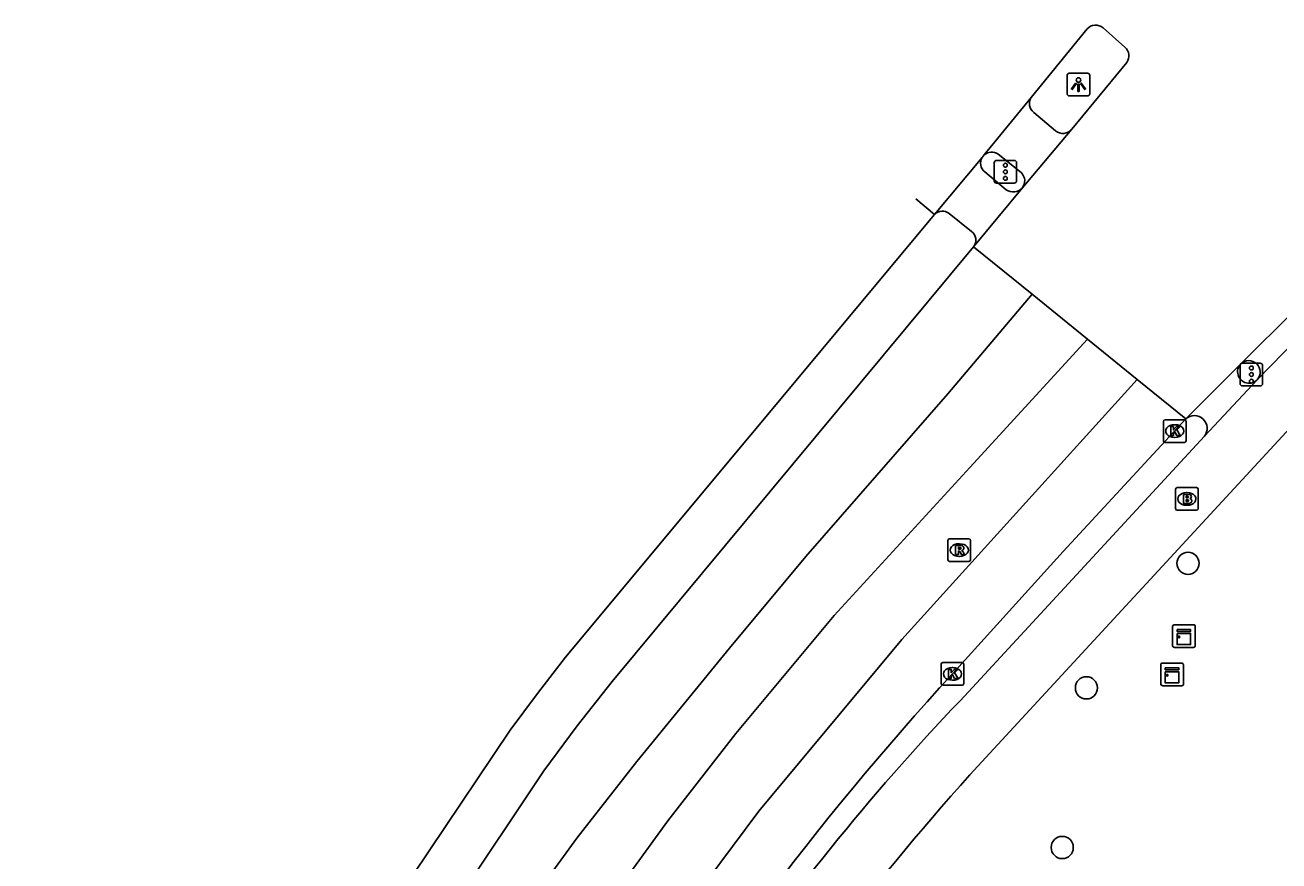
# Model space of a CAD drawing. Extents: x 160676 to 161153, y 383244 to 383713.
# Drawn here: x 160678.6 to 160733.9, y 383575.8 to 383612.7 of the extents above; entities that cross this region are included whole.
import ezdxf

# ---------------------------------------------------------------- set-up
doc = ezdxf.new("R2010")
doc.units = 0
for name, color, linetype in [('IMGEO_Boom', 7, 'Continuous'), ('IMGEO_Brandkraan', 7, 'Continuous'), ('IMGEO_Fietspad_gesloten', 7, 'Continuous'), ('IMGEO_Fietspad_open', 7, 'Continuous'), ('IMGEO_Kast', 7, 'Continuous'), ('IMGEO_Kolk', 7, 'Continuous'), ('IMGEO_Lichtpunt', 7, 'Continuous'), ('IMGEO_Rijbaan_lokaal_gesloten', 7, 'Continuous'), ('IMGEO_Rioolput', 7, 'Continuous'), ('IMGEO_Verkeersregelinstallatiepaal', 7, 'Continuous'), ('IMGEO_Voetpad_open', 7, 'Continuous')]:
    doc.layers.add(name, color=color, linetype=linetype)

msp = doc.modelspace()

# ---------------------------------------------------------------- linework, layer by layer
at = {"layer": 'IMGEO_Boom'}
for centre in [(160729.923, 383588.963), (160725.439, 383583.47), (160724.37, 383576.427)]:
    msp.add_circle(centre, 0.489, dxfattribs=at)
at = {"layer": 'IMGEO_Brandkraan'}
for p, q in [((160729.369, 383591.378), (160729.369, 383592.23)), ((160729.444, 383592.304), (160730.296, 383592.304)), ((160730.37, 383592.23), (160730.37, 383591.378)), ((160729.857, 383592.084), (160729.882, 383592.084)), ((160730.296, 383591.304), (160729.444, 383591.304)), ((160729.88, 383591.524), (160729.855, 383591.524))]:
    msp.add_line(p, q, dxfattribs=at)
for points in [[(160729.369, 383591.378), (160729.369, 383592.23)], [(160729.444, 383592.304), (160730.296, 383592.304)], [(160730.37, 383592.23), (160730.37, 383591.378)], [(160729.717, 383592.004), (160729.717, 383591.604), (160729.93, 383591.604)], [(160729.948, 383592.004), (160729.717, 383592.004)], [(160729.896, 383591.923), (160729.842, 383591.923), (160729.842, 383591.847)], [(160729.842, 383591.847), (160729.895, 383591.847)], [(160729.904, 383591.771), (160729.842, 383591.771), (160729.842, 383591.69)], [(160729.842, 383591.69), (160729.904, 383591.69)], [(160730.296, 383591.304), (160729.444, 383591.304)]]:
    msp.add_lwpolyline(points, dxfattribs=at)
for centre, radius, start, end in [((160729.446, 383592.228), 0.0765, 91.552, 178.448), ((160729.446, 383592.228), 0.0765, 91.552, 178.448), ((160730.294, 383592.228), 0.0765, 1.552, 88.448), ((160730.294, 383592.228), 0.0765, 1.552, 88.448), ((160729.897, 383591.885), 0.0379, 267.8285, 90.9355), ((160729.905, 383591.73), 0.0404, 269.8759, 90.5077), ((160729.936, 383591.855), 0.251, 268.6676, 293.5347), ((160729.952, 383591.859), 0.145, 59.4692, 91.5367), ((160729.977, 383591.906), 0.0922, 285.5137, 58.1501), ((160729.982, 383591.714), 0.105, 301.3115, 78.989), ((160729.446, 383591.38), 0.0765, 181.552, 268.448), ((160729.446, 383591.38), 0.0765, 181.552, 268.448), ((160730.294, 383591.38), 0.0765, 271.552, 358.448), ((160730.294, 383591.38), 0.0765, 271.552, 358.448)]:
    msp.add_arc(centre, radius, start, end, dxfattribs=at)
for centre, major_axis, ratio, start_param, end_param in [((160729.856, 383591.804), (-0.387, 0.002), 0.722429, 4.712389, 7.853982), ((160729.881, 383591.804), (-0.39, 0.002), 0.717154, 1.570796, 4.712389)]:
    msp.add_ellipse(centre, major_axis=major_axis, ratio=ratio, start_param=start_param, end_param=end_param, dxfattribs=at)
at = {"layer": 'IMGEO_Fietspad_gesloten'}
for points in [[(160720.294, 383579.626), (160734.953, 383595.515), (160738.597, 383599.464)], [(160735.326, 383599.476), (160732.973, 383597.065)], [(160732.973, 383597.065), (160730.642, 383594.571)], [(160730.642, 383594.571), (160720.241, 383583.296)]]:
    msp.add_lwpolyline(points, dxfattribs=at)
for centre, radius, start, end in [((160795.912, 383510.438), 105.044, 136.08487, 154.99624), ((160811.698, 383497.699), 122.747, 138.12959, 147.47881)]:
    msp.add_arc(centre, radius, start, end, dxfattribs=at)
at = {"layer": 'IMGEO_Fietspad_open'}
for points in [[(160723.111, 383608.854), (160724.073, 383608.042)], [(160722.557, 383606.203), (160721.54, 383607.015)]]:
    msp.add_lwpolyline(points, dxfattribs=at)
for centre, radius, start, end in [((160723.422, 383609.246), 0.5, 148.1207, 231.5962), ((160724.4, 383608.45), 0.523, 231.2187, 319.4978), ((160721.257, 383606.614), 0.49, 54.763, 131.981), ((160722.211, 383605.836), 0.504, 320.6958, 46.6441), ((160732.602, 383597.403), 0.502, 317.6483, 134.3703)]:
    msp.add_arc(centre, radius, start, end, dxfattribs=at)
at = {"layer": 'IMGEO_Kast'}
for p, q in [((160729.24, 383585.328), (160729.24, 383586.169)), ((160729.24, 383586.169), (160729.24, 383585.328)), ((160729.315, 383586.253), (160730.156, 383586.253)), ((160730.156, 383586.253), (160729.315, 383586.253)), ((160730.24, 383586.178), (160730.24, 383585.337)), ((160730.24, 383585.337), (160730.24, 383586.178)), ((160730.165, 383585.253), (160729.324, 383585.253)), ((160729.324, 383585.253), (160730.165, 383585.253)), ((160728.72, 383583.638), (160728.72, 383584.479)), ((160728.72, 383584.479), (160728.72, 383583.638)), ((160728.795, 383584.563), (160729.636, 383584.563)), ((160729.636, 383584.563), (160728.795, 383584.563)), ((160729.72, 383584.488), (160729.72, 383583.647)), ((160729.72, 383583.647), (160729.72, 383584.488)), ((160729.645, 383583.563), (160728.804, 383583.563)), ((160728.804, 383583.563), (160729.645, 383583.563))]:
    msp.add_line(p, q, dxfattribs=at)
for points in [[(160729.435, 383586.043), (160730.035, 383586.043), (160730.035, 383585.958), (160729.435, 383585.958), (160729.435, 383586.043)], [(160729.435, 383585.868), (160730.035, 383585.868), (160730.035, 383585.379), (160729.435, 383585.379), (160729.435, 383585.868)], [(160728.915, 383584.353), (160729.515, 383584.353), (160729.515, 383584.268), (160728.915, 383584.268), (160728.915, 383584.353)], [(160728.915, 383584.178), (160729.515, 383584.178), (160729.515, 383583.689), (160728.915, 383583.689), (160728.915, 383584.178)]]:
    msp.add_lwpolyline(points, dxfattribs=at)
for centre in [(160729.519, 383585.717), (160728.999, 383584.027)]:
    msp.add_circle(centre, 0.0377, dxfattribs=at)
for centre, start, end in [((160729.318, 383586.175), 92.4484, 184.2845), ((160729.318, 383586.175), 92.4484, 184.2845), ((160730.162, 383586.175), 2.4484, 94.2845), ((160730.162, 383586.175), 2.4484, 94.2845), ((160729.318, 383585.331), 182.4484, 274.2845), ((160729.318, 383585.331), 182.4484, 274.2845), ((160730.162, 383585.331), 272.4484, 4.2845), ((160730.162, 383585.331), 272.4484, 4.2845), ((160728.798, 383584.485), 92.4484, 184.2845), ((160728.798, 383584.485), 92.4484, 184.2845), ((160729.642, 383584.485), 2.4484, 94.2845), ((160729.642, 383584.485), 2.4484, 94.2845), ((160728.798, 383583.641), 182.4484, 274.2845), ((160728.798, 383583.641), 182.4484, 274.2845), ((160729.642, 383583.641), 272.4484, 4.2845), ((160729.642, 383583.641), 272.4484, 4.2845)]:
    msp.add_arc(centre, 0.0779, start, end, dxfattribs=at)
at = {"layer": 'IMGEO_Kolk'}
for p, q in [((160728.835, 383594.373), (160728.835, 383595.225)), ((160728.91, 383595.299), (160729.762, 383595.299)), ((160729.323, 383595.079), (160729.348, 383595.079)), ((160729.836, 383595.225), (160729.836, 383594.373)), ((160729.346, 383594.519), (160729.321, 383594.519)), ((160729.762, 383594.299), (160728.91, 383594.299)), ((160719.028, 383583.66), (160719.028, 383584.512)), ((160719.103, 383584.586), (160719.955, 383584.586)), ((160720.029, 383584.512), (160720.029, 383583.66)), ((160719.516, 383584.366), (160719.541, 383584.366)), ((160719.955, 383583.586), (160719.103, 383583.586)), ((160719.539, 383583.806), (160719.514, 383583.806))]:
    msp.add_line(p, q, dxfattribs=at)
for points in [[(160728.835, 383594.373), (160728.835, 383595.225)], [(160728.91, 383595.299), (160729.762, 383595.299)], [(160729.156, 383594.999), (160729.279, 383594.999), (160729.279, 383594.848), (160729.409, 383594.999), (160729.573, 383594.999), (160729.427, 383594.848), (160729.58, 383594.599), (160729.428, 383594.599), (160729.343, 383594.763), (160729.279, 383594.696), (160729.279, 383594.599), (160729.156, 383594.599), (160729.156, 383594.999)], [(160729.836, 383595.225), (160729.836, 383594.373)], [(160729.762, 383594.299), (160728.91, 383594.299)], [(160719.028, 383583.66), (160719.028, 383584.512)], [(160719.103, 383584.586), (160719.955, 383584.586)], [(160720.029, 383584.512), (160720.029, 383583.66)], [(160719.349, 383584.286), (160719.472, 383584.286), (160719.472, 383584.135), (160719.602, 383584.286), (160719.766, 383584.286), (160719.62, 383584.135), (160719.773, 383583.886), (160719.621, 383583.886), (160719.536, 383584.05), (160719.472, 383583.983), (160719.472, 383583.886), (160719.349, 383583.886), (160719.349, 383584.286)], [(160719.955, 383583.586), (160719.103, 383583.586)]]:
    msp.add_lwpolyline(points, dxfattribs=at)
for centre, start, end in [((160728.912, 383595.223), 91.552, 178.448), ((160728.912, 383595.223), 91.552, 178.448), ((160729.76, 383595.223), 1.552, 88.448), ((160729.76, 383595.223), 1.552, 88.448), ((160728.912, 383594.375), 181.552, 268.448), ((160728.912, 383594.375), 181.552, 268.448), ((160729.76, 383594.375), 271.552, 358.448), ((160729.76, 383594.375), 271.552, 358.448), ((160719.105, 383584.51), 91.552, 178.448), ((160719.105, 383584.51), 91.552, 178.448), ((160719.953, 383584.51), 1.552, 88.448), ((160719.953, 383584.51), 1.552, 88.448), ((160719.105, 383583.662), 181.552, 268.448), ((160719.105, 383583.662), 181.552, 268.448), ((160719.953, 383583.662), 271.552, 358.448), ((160719.953, 383583.662), 271.552, 358.448)]:
    msp.add_arc(centre, 0.0765, start, end, dxfattribs=at)
for centre, major_axis, ratio, start_param, end_param in [((160729.322, 383594.799), (-0.387, 0.002), 0.722429, 4.712389, 7.853982), ((160729.347, 383594.799), (-0.39, 0.002), 0.717154, 1.570796, 4.712389), ((160719.515, 383584.086), (-0.387, 0.002), 0.722429, 4.712389, 7.853982), ((160719.54, 383584.086), (-0.39, 0.002), 0.717154, 1.570796, 4.712389)]:
    msp.add_ellipse(centre, major_axis=major_axis, ratio=ratio, start_param=start_param, end_param=end_param, dxfattribs=at)
at = {"layer": 'IMGEO_Lichtpunt'}
for p, q in [((160724.589, 383610.488), (160724.589, 383609.681)), ((160724.589, 383610.488), (160724.589, 383609.681)), ((160725.491, 383610.583), (160724.683, 383610.583)), ((160725.491, 383610.583), (160724.683, 383610.583)), ((160725.585, 383609.681), (160725.585, 383610.488)), ((160725.585, 383609.681), (160725.585, 383610.488)), ((160724.683, 383609.587), (160725.491, 383609.587)), ((160724.683, 383609.587), (160725.491, 383609.587))]:
    msp.add_line(p, q, dxfattribs=at)
for points in [[(160724.963, 383610.152), (160725.002, 383610.124), (160724.814, 383609.862), (160724.776, 383609.889), (160724.963, 383610.152)], [(160725.065, 383610.104), (160725.112, 383610.104), (160725.112, 383609.782), (160725.065, 383609.782), (160725.065, 383610.104)], [(160725.175, 383610.124), (160725.213, 383610.151), (160725.4, 383609.889), (160725.361, 383609.861), (160725.175, 383610.124)]]:
    msp.add_lwpolyline(points, dxfattribs=at)
msp.add_circle((160725.088, 383610.286), 0.0994, dxfattribs=at)
for centre, start, end in [((160724.683, 383610.488), 90, 180), ((160724.683, 383610.488), 90, 180), ((160725.491, 383610.488), 0, 90), ((160725.491, 383610.488), 0, 90), ((160724.683, 383609.681), 180, 270), ((160724.683, 383609.681), 180, 270), ((160725.491, 383609.681), 270, 0), ((160725.491, 383609.681), 270, 360)]:
    msp.add_arc(centre, 0.0946, start, end, dxfattribs=at)
at = {"layer": 'IMGEO_Rijbaan_lokaal_gesloten'}
for points in [[(160722.997, 383609.51), (160725.465, 383612.537)], [(160726.172, 383612.582), (160727.136, 383611.728)], [(160727.222, 383611.055), (160724.798, 383608.11)], [(160720.929, 383606.979), (160722.997, 383609.51)], [(160724.798, 383608.11), (160722.601, 383605.517)], [(160718.729, 383604.358), (160720.837, 383606.866)], [(160720.837, 383606.866), (160720.929, 383606.979)], [(160722.601, 383605.517), (160720.463, 383602.931)], [(160718.729, 383604.358), (160717.907, 383605.036)], [(160695.008, 383574.126), (160700.015, 383581.605), (160701.217, 383583.225), (160702.452, 383584.824), (160718.729, 383604.358)], [(160720.463, 383602.931), (160704.514, 383583.748), (160702.967, 383581.799), (160701.503, 383579.813), (160697.601, 383573.971)], [(160720.463, 383602.931), (160723.044, 383600.836)], [(160723.044, 383600.836), (160719.324, 383596.439), (160713.063, 383589.27), (160709.696, 383585.215), (160705.6, 383580.218), (160702.963, 383576.838), (160700.534, 383573.501), (160696.741, 383567.566), (160694.147, 383562.923), (160691.409, 383557.397), (160688.975, 383551.769), (160686.454, 383545.185), (160684.145, 383538.275), (160682.371, 383532.368), (160681.16, 383527.53), (160680.501, 383524.333), (160679.874, 383520.258), (160679.388, 383515.338), (160678.873, 383508.063), (160678.616, 383502.924)], [(160723.044, 383600.836), (160725.485, 383598.855)], [(160732.251, 383597.762), (160734.651, 383600.15)], [(160685.454, 383532.715), (160686.021, 383534.678), (160688.067, 383541.099), (160690.125, 383546.785), (160692.81, 383553.46), (160693.996, 383556.078), (160695.715, 383559.665), (160698.57, 383564.917), (160700.214, 383567.717), (160701.75, 383570.142), (160704.599, 383574.336), (160706.977, 383577.606), (160709.977, 383581.462), (160714.314, 383586.666), (160720.291, 383593.191), (160725.485, 383598.855)], [(160725.485, 383598.855), (160727.682, 383597.073)], [(160729.825, 383595.333), (160732.251, 383597.762)], [(160727.682, 383597.073), (160717.292, 383585.599), (160710.987, 383578.024), (160707.499, 383573.354), (160704.487, 383569.021), (160701.37, 383563.93), (160698.475, 383558.64), (160695.509, 383552.532), (160692.543, 383545.152), (160690.79, 383540.075), (160689.355, 383535.536), (160687.563, 383528.543), (160686.35, 383522.561), (160685.459, 383515.912), (160684.867, 383507.93), (160684.757, 383502.656), (160684.835, 383499.113), (160684.974, 383496.66)], [(160727.682, 383597.073), (160729.825, 383595.333)], [(160719.524, 383584.087), (160724.406, 383589.48), (160729.825, 383595.333)]]:
    msp.add_lwpolyline(points, dxfattribs=at)
for centre, radius, start, end in [((160725.841, 383612.21), 0.498, 48.3427, 138.9411), ((160726.801, 383611.343), 0.51, 325.6245, 48.9398), ((160817.455, 383494.338), 132.835, 137.49629, 148.98372)]:
    msp.add_arc(centre, radius, start, end, dxfattribs=at)
at = {"layer": 'IMGEO_Rioolput'}
for p, q in [((160719.33, 383589.12), (160719.33, 383589.972)), ((160719.405, 383590.046), (160720.257, 383590.046)), ((160720.331, 383589.972), (160720.331, 383589.12)), ((160719.818, 383589.826), (160719.843, 383589.826)), ((160720.257, 383589.046), (160719.405, 383589.046)), ((160719.841, 383589.266), (160719.816, 383589.266))]:
    msp.add_line(p, q, dxfattribs=at)
for points in [[(160719.33, 383589.12), (160719.33, 383589.972)], [(160719.405, 383590.046), (160720.257, 383590.046)], [(160720.331, 383589.972), (160720.331, 383589.12)], [(160719.919, 383589.744), (160719.667, 383589.746), (160719.667, 383589.346)], [(160719.667, 383589.346), (160719.791, 383589.346), (160719.791, 383589.508), (160719.802, 383589.508)], [(160719.845, 383589.665), (160719.791, 383589.665), (160719.791, 383589.584)], [(160719.791, 383589.584), (160719.843, 383589.584)], [(160719.849, 383589.479), (160719.92, 383589.346), (160720.06, 383589.346), (160719.995, 383589.472)], [(160720.257, 383589.046), (160719.405, 383589.046)]]:
    msp.add_lwpolyline(points, dxfattribs=at)
for centre, radius, start, end in [((160719.407, 383589.97), 0.0765, 91.552, 178.448), ((160719.407, 383589.97), 0.0765, 91.552, 178.448), ((160720.255, 383589.97), 0.0765, 1.552, 88.448), ((160720.255, 383589.97), 0.0765, 1.552, 88.448), ((160719.801, 383589.455), 0.0533, 26.0293, 88.6989), ((160719.827, 383589.773), 0.19, 274.7715, 282.9687), ((160719.851, 383589.569), 0.0964, 77.0061, 93.1865), ((160719.865, 383589.626), 0.0378, 276.6634, 79.6772), ((160719.918, 383589.634), 0.109, 350.3612, 89.416), ((160719.916, 383589.634), 0.112, 277.5842, 350.9817), ((160719.9, 383589.419), 0.108, 29.5134, 73.7905), ((160719.407, 383589.122), 0.0765, 181.552, 268.448), ((160719.407, 383589.122), 0.0765, 181.552, 268.448), ((160720.255, 383589.122), 0.0765, 271.552, 358.448), ((160720.255, 383589.122), 0.0765, 271.552, 358.448)]:
    msp.add_arc(centre, radius, start, end, dxfattribs=at)
for centre, major_axis, ratio, start_param, end_param in [((160719.817, 383589.546), (-0.387, 0.002), 0.722429, 4.712389, 7.853982), ((160719.842, 383589.546), (-0.39, 0.002), 0.717154, 1.570796, 4.712389)]:
    msp.add_ellipse(centre, major_axis=major_axis, ratio=ratio, start_param=start_param, end_param=end_param, dxfattribs=at)
at = {"layer": 'IMGEO_Verkeersregelinstallatiepaal'}
for p, q in [((160721.368, 383605.835), (160721.368, 383606.635)), ((160721.368, 383606.635), (160721.368, 383605.835)), ((160721.468, 383606.735), (160722.258, 383606.735)), ((160722.258, 383606.735), (160721.468, 383606.735)), ((160722.358, 383606.635), (160722.358, 383605.835)), ((160722.358, 383605.835), (160722.358, 383606.635)), ((160722.258, 383605.735), (160721.468, 383605.735)), ((160721.468, 383605.735), (160722.258, 383605.735)), ((160732.22, 383596.891), (160732.22, 383597.691)), ((160732.22, 383597.691), (160732.22, 383596.891)), ((160732.32, 383597.791), (160733.11, 383597.791)), ((160733.11, 383597.791), (160732.32, 383597.791)), ((160733.21, 383597.691), (160733.21, 383596.891)), ((160733.21, 383596.891), (160733.21, 383597.691)), ((160733.11, 383596.791), (160732.32, 383596.791)), ((160732.32, 383596.791), (160733.11, 383596.791))]:
    msp.add_line(p, q, dxfattribs=at)
for centre in [(160721.863, 383606.525), (160721.863, 383606.235), (160721.863, 383605.945), (160732.715, 383597.581), (160732.715, 383597.291), (160732.715, 383597.001)]:
    msp.add_circle(centre, 0.085, dxfattribs=at)
for centre, start, end in [((160721.468, 383606.635), 90, 180), ((160721.468, 383606.635), 90, 180), ((160722.258, 383606.635), 0, 90), ((160722.258, 383606.635), 360, 90), ((160721.468, 383605.835), 180, 270), ((160721.468, 383605.835), 180, 270), ((160722.258, 383605.835), 270, 0), ((160722.258, 383605.835), 270, 0), ((160732.32, 383597.691), 90, 180), ((160732.32, 383597.691), 90, 180), ((160733.11, 383597.691), 0, 90), ((160733.11, 383597.691), 360, 90), ((160732.32, 383596.891), 180, 270), ((160732.32, 383596.891), 180, 270), ((160733.11, 383596.891), 270, 0), ((160733.11, 383596.891), 270, 0)]:
    msp.add_arc(centre, 0.1, start, end, dxfattribs=at)
at = {"layer": 'IMGEO_Voetpad_open'}
for points in [[(160720.953, 383606.233), (160721.903, 383605.444)], [(160720.368, 383603.602), (160719.39, 383604.39)]]:
    msp.add_lwpolyline(points, dxfattribs=at)
for centre, radius, start, end in [((160721.265, 383606.617), 0.495, 149.8056, 230.9633), ((160722.211, 383605.874), 0.529, 234.3872, 317.5539), ((160719.077, 383604.004), 0.497, 51.028, 134.5153), ((160720.075, 383603.218), 0.483, 323.4859, 52.6309), ((160732.609, 383597.41), 0.502, 135.447, 316.5717), ((160730.201, 383594.917), 0.561, 321.835, 132.1549)]:
    msp.add_arc(centre, radius, start, end, dxfattribs=at)

doc.saveas('drawing.dxf')
